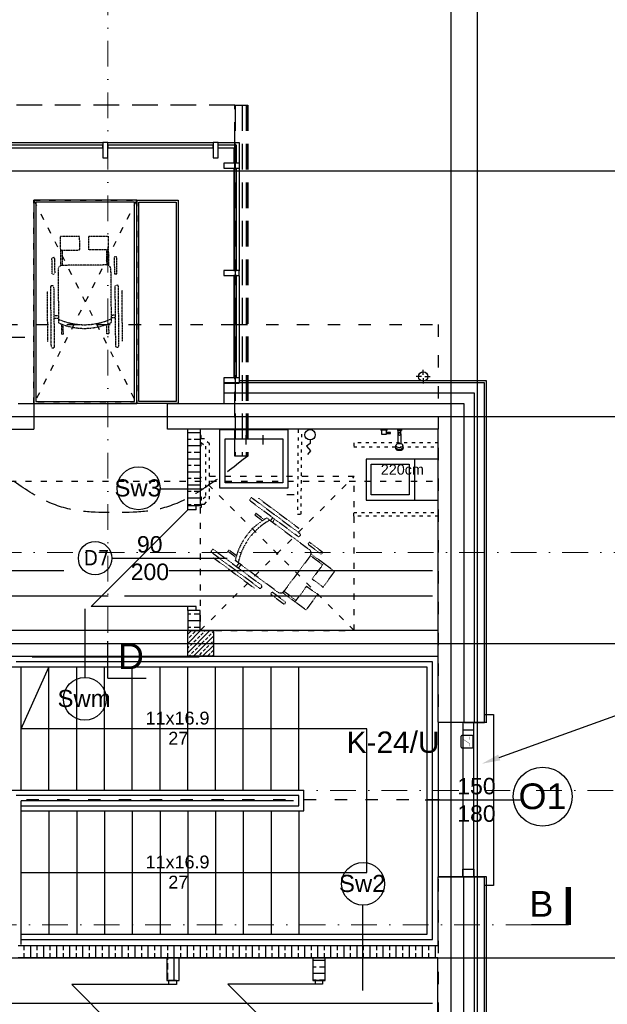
# Model space of a CAD drawing. Header units: millimetres. Extents: x -7023 to 53801, y 9849 to 33561.
# Tile 319 of 537: x 15680 to 16251, y 24006 to 24964. Entities that reach past the tile are written whole.
import ezdxf
from ezdxf.enums import TextEntityAlignment as Align

# ---------------------------------------------------------------- set-up
doc = ezdxf.new("R2010")
doc.units = ezdxf.units.MM
for name, pattern in [('ACAD_ISO03W100', [30, 12, -18]), ('DASHDOT', [1, 0.5, -0.25, 0, -0.25]), ('DASHED2', [0.375, 0.25, -0.125])]:
    doc.linetypes.add(name, pattern=pattern)
doc.layers.get('0').update_dxf_attribs({"lineweight": 9})
doc.layers.add('.IE_podklad', color=252, linetype='Continuous')
doc.layers.add('IE_SSWiN', color=86, linetype='Continuous')
doc.styles.add('Arial', font='arial.ttf', dxfattribs={"height": 125})
doc.styles.add('Opisowy', font='arial.ttf')
doc.styles.get("Standard").update_dxf_attribs({"font": 'arial.ttf'})
doc.linetypes.add('ZIGZAG', pattern='A,0.00254,-5.08,[131,ltypeshp.shx,S=5.08,R=0,X=-5.08,Y=0],-10.16,[131,ltypeshp.shx,S=5.08,R=180,X=5.08,Y=0],-5.08', length=20.32254)

# ---------------------------------------------------------------- blocks, each defined once
blk = doc.blocks.new('AAT_KONTRKTRON')
blk.add_lwpolyline([(1, -8.3), (18.4, -8.3, 0.414214), (19.6, -7.1), (19.6, 10.4, 0.414214), (18.4, 11.6), (1, 11.6, 0.414214), (-0.2, 10.4), (-0.2, -7.1, 0.414214)], format="xyb", close=True)
at = {"const_width": 0.661}
for points in [[(1.8, -3), (6.4, -3), (13, 6.9)], [(13, -3), (17.7, -3)]]:
    blk.add_lwpolyline(points, dxfattribs=at)
blk = doc.blocks.new('A$C1DFA66E7')
at = {"layer": '.IE_podklad'}
blk.add_lwpolyline([(0, 5.07), (0, 8.45), (3.44, 11.29), (-0.26, 15.76), (2.53, 19.42)], dxfattribs=at)
blk.add_circle((0, 0), 5.07, dxfattribs=at)

msp = doc.modelspace()

# ---------------------------------------------------------------- linework, layer by layer
at = {"layer": '.IE_podklad', "ltscale": 25}
for p, q in [((16099.35, 25399.22), (16099.35, 23307.08)), ((16124.85, 25399.22), (16124.85, 23307.08)), ((14357.9, 24816.88), (17656.89, 24816.88)), ((14357.9, 24577.88), (17340.46, 24577.88)), ((14357.9, 24356.88), (17656.89, 24356.88)), ((15765.69, 24323.17), (15802.74, 24323.17)), ((14357.9, 24050.88), (17656.89, 24050.88))]:
    msp.add_line(p, q, dxfattribs=at)
at = {"layer": '.IE_podklad', "linetype": 'DASHDOT', "lineweight": 13, "ltscale": 50}
for p, q in [((15765.69, 25143.62), (15765.69, 24359.11)), ((14353.97, 24445.55), (16912.27, 24445.55))]:
    msp.add_line(p, q, dxfattribs=at)
at = {"layer": '.IE_podklad', "linetype": 'DASHED2', "ltscale": 100}
for p, q in [((15889.15, 24880.6), (15654.15, 24880.6)), ((15889.15, 24539.23), (15889.15, 24880.6)), ((15889.15, 24880.6), (15901.65, 24880.6)), ((15889.47, 24880.6), (15889.47, 24539.23)), ((15896.33, 24880.6), (15896.33, 24539.23)), ((15900.14, 24880.6), (15900.14, 24539.23)), ((15900.38, 24880.6), (15900.38, 24539.23)), ((15901.65, 24880.6), (15901.65, 24539.23)), ((15901.65, 24539.23), (15889.15, 24539.23))]:
    msp.add_line(p, q, dxfattribs=at)
at = {"layer": '.IE_podklad'}
for p, q in [((15653.35, 24844.38), (15760.59, 24844.38)), ((15760.59, 24841.83), (15658.35, 24841.83)), ((15658.35, 24839.33), (15760.59, 24839.33)), ((15760.59, 24839.33), (15760.59, 24841.83)), ((15765.59, 24844.38), (15868.02, 24844.38)), ((15868.02, 24841.83), (15765.59, 24841.83)), ((15765.59, 24839.33), (15868.02, 24839.33)), ((15873.02, 24839.33), (15888.3, 24839.33)), ((15888.3, 24839.33), (15888.3, 24824.38)), ((15893.35, 24824.38), (15878.35, 24824.38)), ((15878.35, 24819.38), (15893.35, 24819.38)), ((15888.3, 24819.38), (15888.3, 24719.82)), ((15890.8, 24719.82), (15890.8, 24819.38)), ((15893.35, 24819.38), (15893.35, 24719.51)), ((15888.3, 24719.82), (15890.8, 24719.82)), ((15888.3, 24714.82), (15888.3, 24615.27)), ((15890.8, 24714.82), (15888.3, 24714.82)), ((15890.8, 24615.27), (15890.8, 24714.82)), ((15893.35, 24714.51), (15893.35, 24610.27)), ((15617.24, 24655.11), (15684.71, 24655.11)), ((16131.85, 24610.38), (15878.35, 24610.38)), ((15878.35, 24610.38), (15878.35, 24590.38)), ((16133.85, 24612.38), (15893.35, 24612.38)), ((16131.85, 24279.94), (16131.85, 24610.38)), ((16133.85, 24279.94), (16133.85, 24612.38)), ((15678.35, 24590.38), (15693.65, 24590.38)), ((15693.65, 24590.38), (15693.65, 24565.38)), ((15823.69, 24565.38), (15823.69, 24590.38)), ((15823.69, 24590.38), (16111.85, 24590.38)), ((16111.85, 24590.38), (16111.85, 24279.94)), ((15420.85, 24565.38), (15693.65, 24565.38)), ((16086.85, 24565.38), (15823.69, 24565.38)), ((15843.35, 24490.88), (15843.35, 24565.13)), ((15843.35, 24562.13), (15855.35, 24562.13)), ((15855.35, 24565.13), (15855.35, 24490.88)), ((15899.91, 24559.62), (15899.91, 24550.62)), ((15916.34, 24559.62), (15916.34, 24550.62)), ((16037.18, 24565.13), (16031.18, 24565.13)), ((16031.18, 24565.13), (16031.18, 24564.63)), ((16031.18, 24564.63), (16031.67, 24564.63)), ((16031.67, 24564.63), (16031.67, 24560.63)), ((16036.69, 24564.63), (16031.67, 24564.63)), ((16031.67, 24560.63), (16036.69, 24560.63)), ((16036.69, 24562.35), (16036.69, 24564.63)), ((16036.69, 24564.63), (16037.18, 24564.63)), ((16040.59, 24562.35), (16036.69, 24562.35)), ((16036.69, 24561.32), (16036.69, 24562.35)), ((16036.69, 24560.63), (16036.69, 24561.32)), ((16036.69, 24561.32), (16040.59, 24561.32)), ((16037.18, 24564.63), (16037.18, 24565.13)), ((16040.59, 24561.32), (16040.59, 24562.35)), ((16047.2, 24564.63), (16051.2, 24564.63)), ((16086.85, 24279.94), (16086.85, 24565.38)), ((15843.35, 24555.78), (15846.52, 24555.78)), ((15843.35, 24549.43), (15855.35, 24549.43)), ((15849.7, 24555.78), (15855.35, 24555.78)), ((15843.35, 24543.08), (15846.52, 24543.08)), ((15849.7, 24543.08), (15855.35, 24543.08)), ((15843.35, 24536.73), (15855.35, 24536.73)), ((15843.35, 24530.38), (15846.52, 24530.38)), ((15849.7, 24530.38), (15855.35, 24530.38)), ((15843.35, 24524.03), (15855.35, 24524.03)), ((15843.35, 24517.68), (15846.52, 24517.68)), ((15843.35, 24511.33), (15855.35, 24511.33)), ((15849.7, 24517.68), (15855.35, 24517.68)), ((15815.8, 24507.44), (15858.5, 24507.44)), ((15843.35, 24504.98), (15846.52, 24504.98)), ((15849.7, 24504.98), (15855.35, 24504.98)), ((15939.81, 24501.84), (15946.85, 24501.84)), ((15843.35, 24498.63), (15855.35, 24498.63)), ((15843.35, 24492.28), (15846.52, 24492.28)), ((15855.35, 24490.88), (15843.35, 24490.88)), ((15843.35, 24486.88), (15843.35, 24490.88)), ((15851.35, 24490.88), (15843.35, 24490.88)), ((15849.7, 24492.28), (15855.35, 24492.28)), ((15851.35, 24486.88), (15851.35, 24490.88)), ((15843.35, 24486.88), (15749.35, 24392.88)), ((15851.35, 24486.88), (15843.35, 24486.88)), ((15769.33, 24439.88), (15881.51, 24439.88)), ((15283.35, 24427.88), (15722.72, 24427.88)), ((15824.99, 24427.88), (16081.35, 24427.88)), ((15766.02, 24402.88), (15258.35, 24402.88)), ((16081.35, 24402.88), (15781.69, 24402.88)), ((15743.63, 24323.29), (15743.63, 24390.76)), ((15843.35, 24392.88), (15749.35, 24392.88)), ((15843.35, 24388.88), (15843.35, 24392.88)), ((15851.35, 24392.88), (15843.35, 24392.88)), ((15855.35, 24388.88), (15843.35, 24388.88)), ((15843.35, 24388.88), (15843.35, 24369.38)), ((15851.35, 24388.88), (15843.35, 24388.88)), ((15843.35, 24385.58), (15846.3, 24385.58)), ((15849.47, 24385.58), (15855.35, 24385.58)), ((15851.35, 24388.88), (15851.35, 24392.88)), ((15855.35, 24369.38), (15855.35, 24388.88)), ((15843.35, 24379.23), (15855.35, 24379.23)), ((16086.85, 24369.38), (15653.35, 24369.38)), ((15854.35, 24369.38), (15678.35, 24369.38)), ((15843.35, 24372.88), (15846.3, 24372.88)), ((15843.35, 24369.38), (15868.35, 24369.38)), ((15843.35, 24344.38), (15843.35, 24369.38)), ((15843.35, 24365.84), (15846.89, 24369.38)), ((15843.35, 24356.86), (15855.87, 24369.38)), ((15843.35, 24347.88), (15864.85, 24369.38)), ((15848.19, 24366.18), (15850.43, 24368.43)), ((15849.47, 24372.88), (15855.35, 24372.88)), ((16086.85, 24369.38), (15855.35, 24369.38)), ((15856.04, 24365.06), (15858.29, 24367.31)), ((15859.41, 24368.43), (15860.36, 24369.38)), ((15863.9, 24363.94), (15866.15, 24366.18)), ((15867.27, 24367.31), (15868.35, 24368.39)), ((15868.35, 24369.38), (15868.35, 24344.38)), ((15843.35, 24361.35), (15843.7, 24361.69)), ((15844.82, 24362.82), (15847.06, 24365.06)), ((15845.94, 24354.96), (15848.19, 24357.2)), ((15848.83, 24344.38), (15868.35, 24363.9)), ((15849.31, 24358.33), (15851.55, 24360.57)), ((15852.68, 24361.69), (15854.92, 24363.94)), ((15857.17, 24357.2), (15859.41, 24359.45)), ((15860.53, 24360.57), (15862.78, 24362.82)), ((15865.02, 24356.08), (15867.27, 24358.33)), ((15843.35, 24352.37), (15844.82, 24353.84)), ((15847.06, 24347.1), (15849.31, 24349.35)), ((15850.43, 24350.47), (15852.68, 24352.71)), ((15853.8, 24353.84), (15856.04, 24356.08)), ((15854.92, 24345.98), (15857.17, 24348.22)), ((15857.81, 24344.38), (15868.35, 24354.92)), ((15858.29, 24349.35), (15860.53, 24351.59)), ((15861.66, 24352.71), (15863.9, 24354.96)), ((15862.78, 24344.86), (15865.02, 24347.1)), ((15866.15, 24348.22), (15868.35, 24350.43)), ((15653.35, 24344.38), (16086.85, 24344.38)), ((15681.35, 24338.88), (15676.35, 24338.88)), ((15951.35, 24338.88), (15681.35, 24338.88)), ((15691.85, 24343.88), (15854.35, 24343.88)), ((15868.35, 24344.38), (15843.35, 24344.38)), ((15844.34, 24344.38), (15845.94, 24345.98)), ((15853.32, 24344.38), (15853.8, 24344.86)), ((15866.79, 24344.38), (15868.35, 24345.94)), ((16081.35, 24338.88), (15951.35, 24338.88)), ((16081.35, 24068.88), (16081.35, 24338.88)), ((15681.35, 24333.88), (15671.35, 24333.88)), ((15681.35, 24213.88), (15681.35, 24333.88)), ((15951.35, 24333.88), (15681.35, 24333.88)), ((15681.35, 24273.88), (15708.35, 24333.88)), ((15708.35, 24213.88), (15708.35, 24333.88)), ((15735.35, 24213.88), (15735.35, 24333.88)), ((15762.35, 24213.88), (15762.35, 24333.88)), ((15789.35, 24213.88), (15789.35, 24333.88)), ((15816.35, 24213.88), (15816.35, 24333.88)), ((15843.35, 24213.88), (15843.35, 24333.88)), ((15870.35, 24213.88), (15870.35, 24333.88)), ((15897.35, 24213.88), (15897.35, 24333.88)), ((15924.35, 24213.88), (15924.35, 24333.88)), ((15951.35, 24213.88), (15951.35, 24333.88)), ((16076.35, 24333.88), (15951.35, 24333.88)), ((16076.35, 24073.88), (16076.35, 24333.88)), ((16131.85, 24279.94), (16086.85, 24279.94)), ((16111.85, 24279.94), (16086.85, 24279.94)), ((16112.12, 24279.94), (16131.85, 24279.94)), ((16134.38, 24279.94), (16132.38, 24279.94)), ((16017.48, 24273.88), (15681.35, 24273.88)), ((16017.48, 24133.88), (16017.48, 24273.88)), ((16086.85, 24279.32), (16086.85, 24129.94)), ((15681.35, 24213.88), (15671.35, 24213.88)), ((15956.35, 24213.88), (15681.35, 24213.88)), ((15956.35, 24193.88), (15956.35, 24213.88)), ((15681.35, 24208.88), (15676.35, 24208.88)), ((15951.35, 24208.88), (15681.35, 24208.88)), ((15681.35, 24063.88), (15681.35, 24203.88)), ((15946.35, 24203.88), (15681.35, 24203.88)), ((15951.35, 24198.88), (15951.35, 24208.88)), ((16074.23, 24204.63), (16168.95, 24204.63)), ((16081.35, 24204.88), (16136.35, 24204.88)), ((15681.35, 24198.88), (15951.35, 24198.88)), ((15681.35, 24193.88), (15951.35, 24193.88)), ((15708.35, 24193.88), (15708.35, 24073.88)), ((15735.35, 24193.88), (15735.35, 24073.88)), ((15762.35, 24193.88), (15762.35, 24073.88)), ((15789.35, 24193.88), (15789.35, 24073.88)), ((15816.35, 24193.88), (15816.35, 24073.88)), ((15843.35, 24193.88), (15843.35, 24073.88)), ((15870.35, 24193.88), (15870.35, 24073.88)), ((15897.35, 24193.88), (15897.35, 24073.88)), ((15924.35, 24193.88), (15924.35, 24073.88)), ((15951.35, 24193.88), (15951.35, 24073.88)), ((15951.35, 24193.88), (15956.35, 24193.88)), ((15681.35, 24133.88), (15951.35, 24133.88)), ((15951.35, 24133.88), (16017.48, 24133.88)), ((16111.85, 24129.94), (16086.85, 24129.94)), ((16086.85, 24062.88), (16086.85, 24129.94)), ((16086.85, 24129.94), (16131.85, 24129.94)), ((16111.85, 23819.38), (16111.85, 24129.94)), ((16131.85, 24129.94), (16111.85, 24129.94)), ((16131.85, 23799.38), (16131.85, 24129.94)), ((16133.85, 24129.94), (16131.85, 24129.94)), ((16133.85, 23797.38), (16133.85, 24129.94)), ((16013.39, 24102.71), (16013.39, 24019.17)), ((15681.35, 24073.88), (15951.35, 24073.88)), ((15951.35, 24073.88), (16076.35, 24073.88)), ((15678.35, 24062.88), (16086.85, 24062.88)), ((15681.35, 24068.88), (15951.35, 24068.88)), ((15684.22, 24058.55), (15684.22, 24062.88)), ((15690.57, 24050.88), (15690.57, 24062.88)), ((15696.92, 24058.55), (15696.92, 24062.88)), ((15703.27, 24050.88), (15703.27, 24062.88)), ((15709.62, 24058.55), (15709.62, 24062.88)), ((15715.97, 24050.88), (15715.97, 24062.88)), ((15722.32, 24058.55), (15722.32, 24062.88)), ((15728.67, 24050.88), (15728.67, 24062.88)), ((15735.02, 24058.55), (15735.02, 24062.88)), ((15741.37, 24050.88), (15741.37, 24062.88)), ((15747.72, 24058.55), (15747.72, 24062.88)), ((15754.07, 24050.88), (15754.07, 24062.88)), ((15760.42, 24058.55), (15760.42, 24062.88)), ((15766.77, 24050.88), (15766.77, 24062.88)), ((15773.12, 24058.55), (15773.12, 24062.88)), ((15779.47, 24050.88), (15779.47, 24062.88)), ((15785.82, 24058.55), (15785.82, 24062.88)), ((15792.17, 24050.88), (15792.17, 24062.88)), ((15798.52, 24058.55), (15798.52, 24062.88)), ((15804.87, 24050.88), (15804.87, 24062.88)), ((15811.22, 24058.55), (15811.22, 24062.88)), ((15817.57, 24050.88), (15817.57, 24062.88)), ((15823.92, 24058.55), (15823.92, 24062.88)), ((15830.27, 24028.88), (15830.27, 24062.88)), ((15836.62, 24058.55), (15836.62, 24062.88)), ((15842.97, 24050.88), (15842.97, 24062.88)), ((15849.32, 24058.55), (15849.32, 24062.88)), ((15855.67, 24050.88), (15855.67, 24062.88)), ((15862.02, 24058.55), (15862.02, 24062.88)), ((15868.37, 24050.88), (15868.37, 24062.88)), ((15874.72, 24058.55), (15874.72, 24062.88)), ((15881.07, 24050.88), (15881.07, 24062.88)), ((15887.42, 24058.55), (15887.42, 24062.88)), ((15893.77, 24050.88), (15893.77, 24062.88)), ((15900.12, 24058.55), (15900.12, 24062.88)), ((15906.47, 24050.88), (15906.47, 24062.88)), ((15912.82, 24058.55), (15912.82, 24062.88)), ((15919.17, 24050.88), (15919.17, 24062.88)), ((15925.52, 24058.55), (15925.52, 24062.88)), ((15931.87, 24050.88), (15931.87, 24062.88)), ((15938.22, 24058.55), (15938.22, 24062.88)), ((15944.57, 24050.88), (15944.57, 24062.88)), ((15950.92, 24058.55), (15950.92, 24062.88)), ((15951.35, 24068.88), (16081.35, 24068.88)), ((15957.27, 24050.88), (15957.27, 24062.88)), ((15963.62, 24058.55), (15963.62, 24062.88)), ((15969.97, 24050.88), (15969.97, 24062.88)), ((15976.32, 24058.55), (15976.32, 24062.88)), ((15982.67, 24050.88), (15982.67, 24062.88)), ((15989.02, 24058.55), (15989.02, 24062.88)), ((15995.37, 24050.88), (15995.37, 24062.88)), ((16001.72, 24058.55), (16001.72, 24062.88)), ((16008.07, 24050.88), (16008.07, 24062.88)), ((16014.42, 24058.55), (16014.42, 24062.88)), ((16020.77, 24050.88), (16020.77, 24062.88)), ((16027.12, 24058.55), (16027.12, 24062.88)), ((16033.47, 24050.88), (16033.47, 24062.88)), ((16039.82, 24058.55), (16039.82, 24062.88)), ((16046.17, 24050.88), (16046.17, 24062.88)), ((16052.52, 24058.55), (16052.52, 24062.88)), ((16058.87, 24050.88), (16058.87, 24062.88)), ((16065.22, 24058.55), (16065.22, 24062.88)), ((16071.57, 24050.88), (16071.57, 24062.88)), ((16077.92, 24058.55), (16077.92, 24062.88)), ((16084.27, 24050.88), (16084.27, 24062.88)), ((16086.67, 24050.88), (15678.35, 24050.88)), ((15684.22, 24050.88), (15684.22, 24055.38)), ((15696.92, 24050.88), (15696.92, 24055.38)), ((15709.62, 24050.88), (15709.62, 24055.38)), ((15722.32, 24050.88), (15722.32, 24055.38)), ((15735.02, 24050.88), (15735.02, 24055.38)), ((15747.72, 24050.88), (15747.72, 24055.38)), ((15760.42, 24050.88), (15760.42, 24055.38)), ((15773.12, 24050.88), (15773.12, 24055.38)), ((15785.82, 24050.88), (15785.82, 24055.38)), ((15798.52, 24050.88), (15798.52, 24055.38)), ((15811.22, 24050.88), (15811.22, 24055.38)), ((15822.85, 24050.88), (15822.85, 24028.88)), ((15823.92, 24049.03), (15823.92, 24055.38)), ((15834.85, 24028.88), (15834.85, 24050.88)), ((15836.62, 24050.88), (15836.62, 24055.38)), ((15849.32, 24050.88), (15849.32, 24055.38)), ((15862.02, 24050.88), (15862.02, 24055.38)), ((15874.72, 24050.88), (15874.72, 24055.38)), ((15887.42, 24050.88), (15887.42, 24055.38)), ((15900.12, 24050.88), (15900.12, 24055.38)), ((15912.82, 24050.88), (15912.82, 24055.38)), ((15925.52, 24050.88), (15925.52, 24055.38)), ((15938.22, 24050.88), (15938.22, 24055.38)), ((15950.92, 24050.88), (15950.92, 24055.38)), ((15963.62, 24050.88), (15963.62, 24055.38)), ((15964.85, 24050.88), (15964.85, 24028.88)), ((15976.32, 24050.88), (15976.32, 24055.38)), ((15976.85, 24028.88), (15976.85, 24050.88)), ((15989.02, 24050.88), (15989.02, 24055.38)), ((16001.72, 24050.88), (16001.72, 24055.38)), ((16014.42, 24050.88), (16014.42, 24055.38)), ((16027.12, 24050.88), (16027.12, 24055.38)), ((16039.82, 24050.88), (16039.82, 24055.38)), ((16052.52, 24050.88), (16052.52, 24055.38)), ((16065.22, 24050.88), (16065.22, 24055.38)), ((16077.92, 24050.88), (16077.92, 24055.38)), ((16086.85, 23844.38), (16086.67, 24050.88)), ((15823.92, 24039.5), (15823.92, 24045.85)), ((15964.85, 24048.73), (15976.85, 24048.73)), ((15964.85, 24042.38), (15968.3, 24042.38)), ((15971.47, 24042.38), (15976.85, 24042.38)), ((15823.92, 24029.98), (15823.92, 24036.33)), ((15964.85, 24036.03), (15976.85, 24036.03)), ((15824.46, 24024.88), (15730.46, 24024.88)), ((15824.46, 23930.88), (15730.46, 24024.88)), ((15822.85, 24028.88), (15834.85, 24028.88)), ((15824.46, 24028.88), (15824.46, 24024.88)), ((15832.46, 24028.88), (15824.46, 24028.88)), ((15832.46, 24024.88), (15824.46, 24024.88)), ((15832.46, 24028.88), (15832.46, 24024.88)), ((15967.25, 24025.27), (15882.46, 24025.27)), ((15967.25, 23940.48), (15882.46, 24025.27)), ((15964.85, 24029.68), (15968.3, 24029.68)), ((15964.85, 24028.88), (15976.85, 24028.88)), ((15967.25, 24028.88), (15967.25, 24025.27)), ((15974.46, 24028.88), (15967.25, 24028.88)), ((15974.46, 24025.27), (15967.25, 24025.27)), ((15971.47, 24029.68), (15976.85, 24029.68)), ((15974.46, 24028.88), (15974.46, 24025.27)), ((14862.35, 24006.88), (16081.35, 24006.88))]:
    msp.add_line(p, q, dxfattribs=at)
at = {"layer": '.IE_podklad', "extrusion": (0, 0, -1)}
for p, q in [((15765.59, 24844.38), (15760.59, 24844.38)), ((15760.59, 24844.38), (15760.59, 24829.38)), ((15765.59, 24829.38), (15765.59, 24844.38)), ((15873.02, 24844.38), (15868.02, 24844.38)), ((15868.02, 24844.38), (15868.02, 24829.38)), ((15873.02, 24829.38), (15873.02, 24844.38)), ((15893.35, 24719.82), (15878.35, 24719.82)), ((15878.35, 24714.82), (15893.35, 24714.82)), ((15893.35, 24714.82), (15893.35, 24719.82)), ((15893.35, 24615.27), (15878.35, 24615.27)), ((15878.35, 24610.27), (15893.35, 24610.27))]:
    msp.add_line(p, q, dxfattribs=at)
at = {"layer": '.IE_podklad', "lineweight": 25}
for p, q in [((15765.59, 24841.83), (15765.59, 24839.33)), ((15868.02, 24839.33), (15868.02, 24841.83))]:
    msp.add_line(p, q, dxfattribs=at)
at = {"layer": '.IE_podklad', "linetype": 'ACAD_ISO03W100', "ltscale": 0.5}
for p, q in [((15693.65, 24788.38), (15793.65, 24590.38)), ((15793.65, 24788.38), (15693.65, 24590.38)), ((15855.35, 24369.38), (16005.35, 24519.38)), ((16005.35, 24369.38), (15855.35, 24519.38)), ((15370.35, 24514.88), (16086.85, 24514.88))]:
    msp.add_line(p, q, dxfattribs=at)
at = {"layer": '.IE_podklad', "linetype": 'ACAD_ISO03W100', "ltscale": 0.004}
for p, q in [((15764.33, 24740.06), (15764.47, 24724.8)), ((15766.05, 24740.07), (15766.19, 24724.81)), ((15719.39, 24739.64), (15719.53, 24724.38)), ((15721.1, 24739.65), (15721.25, 24724.39)), ((15764.3, 24725.23), (15721.41, 24724.83)), ((15769.13, 24669.38), (15768.64, 24720.97)), ((15717.15, 24720.49), (15717.64, 24668.89)), ((15707.25, 24650.46), (15706.78, 24699.89)), ((15779.86, 24651.15), (15779.39, 24700.57)), ((15717.57, 24675.72), (15713.48, 24675.68)), ((15717.6, 24673.25), (15713.5, 24673.21)), ((15772.7, 24676.24), (15769.06, 24676.2)), ((15772.72, 24673.77), (15769.08, 24673.73)), ((15720.45, 24667.72), (15720.54, 24657.75)), ((15722.32, 24657.77), (15722.24, 24667.06)), ((15764.65, 24658.17), (15764.56, 24667.46)), ((15766.33, 24668.15), (15766.43, 24658.18)), ((15720.54, 24657.75), (15722.32, 24657.77)), ((15766.43, 24658.18), (15764.65, 24658.17)), ((15911.87, 24498.42), (15951.52, 24468.91)), ((15909.64, 24483.42), (15908.57, 24481.99)), ((15908.57, 24481.99), (15916.03, 24476.44)), ((15917.63, 24477.47), (15909.64, 24483.42)), ((15920.27, 24479), (15961.66, 24448.19)), ((15925.93, 24479.31), (15923.76, 24476.4)), ((15927.91, 24477.84), (15925.74, 24474.92)), ((15882.24, 24446.61), (15883.3, 24448.04)), ((15890.24, 24440.65), (15882.24, 24446.61)), ((15883.3, 24448.04), (15890.76, 24442.49)), ((15975.56, 24434.84), (15963.32, 24443.95)), ((15868.52, 24440.16), (15908.17, 24410.65)), ((15930.92, 24406.89), (15889.53, 24437.69)), ((15893.02, 24435.09), (15890.58, 24431.8)), ((15895, 24433.62), (15892.56, 24430.33)), ((15962.54, 24442.18), (15936.94, 24407.77)), ((15974.54, 24433.46), (15962.29, 24442.57)), ((15947.7, 24397.4), (15935.46, 24406.52)), ((15948.73, 24398.78), (15936.49, 24407.89))]:
    msp.add_line(p, q, dxfattribs=at)
at = {"layer": '.IE_podklad', "linetype": 'ACAD_ISO03W100'}
for p, q in [((15665.85, 24667.38), (15889.47, 24667.38)), ((15889.47, 24667.38), (16086.85, 24667.38)), ((16086.85, 24667.38), (16086.85, 23742.38)), ((16088.35, 24204.88), (15060.35, 24204.88))]:
    msp.add_line(p, q, dxfattribs=at)
at = {"layer": '.IE_podklad', "linetype": 'Continuous'}
for p, q in [((16070.7, 24616.62), (16065.66, 24616.62)), ((16072.38, 24618.3), (16072.38, 24623.34)), ((16074.06, 24616.62), (16079.1, 24616.62)), ((16072.38, 24614.94), (16072.38, 24609.9))]:
    msp.add_line(p, q, dxfattribs=at)
at = {"layer": '.IE_podklad', "linetype": 'ZIGZAG'}
for p, q in [((16122.38, 24600.38), (15878.35, 24600.38)), ((16122.38, 24279.94), (16122.38, 24600.38)), ((16122.09, 24129.94), (16122.09, 23809.38))]:
    msp.add_line(p, q, dxfattribs=at)
at = {"layer": '.IE_podklad', "ltscale": 0.3}
for p, q in [((16047.2, 24565.13), (16051.2, 24565.13)), ((16047.2, 24565.13), (16047.2, 24564.13)), ((16047.2, 24564.13), (16051.2, 24564.13)), ((16051.2, 24565.13), (16051.2, 24564.13))]:
    msp.add_line(p, q, dxfattribs=at)
at = {"layer": '.IE_podklad', "ltscale": 0.03}
for p, q in [((16047.8, 24560.73, 0), (16047.8, 24551.18, 0)), ((16047.9, 24560.73, 0), (16047.9, 24564.13)), ((16050.5, 24560.73, 0), (16050.5, 24564.13)), ((16050.6, 24560.73, 0), (16050.6, 24551.18, 0)), ((16045.7, 24547.49, 0), (16045.7, 24549.48, 0)), ((16045.7, 24548.29, 0), (16045.7, 24549.48, 0)), ((16052.7, 24547.49, 0), (16052.7, 24549.48, 0)), ((16052.7, 24549.48, 0), (16052.7, 24548.29, 0)), ((16052.7, 24548.29, 0), (16052.85, 24548.03, 0)), ((16045.42, 24547.49, 0), (16045.42, 24546.99, 0)), ((16052.97, 24547.49, 0), (16052.97, 24546.99, 0)), ((16052.97, 24547.49, 0), (16052.97, 24546.99, 0))]:
    msp.add_line(p, q, dxfattribs=at)
at = {"layer": '.IE_podklad', "lineweight": 30, "ltscale": 25}
msp.add_line((15765.69, 24323.17), (15765.69, 24359.11), dxfattribs=at)
at = {"layer": '.IE_podklad'}
for points in [[(15873.02, 24844.38), (15893.35, 24844.38), (15893.35, 24824.38)], [(15890.8, 24824.38), (15890.8, 24841.83), (15873.02, 24841.83)], [(15760.59, 24829.38), (15765.59, 24829.38)], [(15868.02, 24829.38), (15873.02, 24829.38)], [(15878.35, 24824.38), (15878.35, 24819.38)], [(15893.35, 24824.38), (15893.35, 24819.38)], [(15878.35, 24719.82), (15878.35, 24714.82)], [(15878.35, 24615.27), (15878.35, 24610.38)], [(15893.35, 24615.27), (15893.35, 24610.27)], [(15934.08, 24565.13), (15881.28, 24565.13)]]:
    msp.add_lwpolyline(points, dxfattribs=at)
at = {"layer": '.IE_podklad', "ltscale": 0.3}
for points in [[(15693.65, 24788.38), (15693.65, 24590.38), (15793.65, 24590.38), (15793.65, 24788.38)], [(15793.65, 24788.38), (15834.15, 24788.38), (15834.15, 24590.38), (15793.65, 24590.38)], [(15695.65, 24786.38), (15695.65, 24592.38), (15791.65, 24592.38), (15791.65, 24786.38)], [(15795.65, 24786.38), (15832.15, 24786.38), (15832.15, 24592.38), (15795.65, 24592.38)]]:
    msp.add_lwpolyline(points, close=True, dxfattribs=at)
at = {"layer": '.IE_podklad', "linetype": 'ACAD_ISO03W100', "ltscale": 0.5}
for points in [[(15693.65, 24788.38), (15793.65, 24788.38), (15793.65, 24590.38), (15693.65, 24590.38)], [(15855.35, 24369.38), (16005.35, 24369.38), (16005.35, 24519.38), (15855.35, 24519.38)]]:
    msp.add_lwpolyline(points, close=True, dxfattribs=at)
at = {"layer": '.IE_podklad', "linetype": 'ACAD_ISO03W100', "ltscale": 0.004}
for points in [[(15719.26, 24752.89), (15719.39, 24739.64), (15738.27, 24739.81), (15738.15, 24753.07)], [(15765.92, 24753.33), (15766.05, 24740.07), (15747.16, 24739.9), (15747.04, 24753.15)], [(15986.2, 24426.92), (15975.56, 24434.84), (15964.29, 24419.69), (15974.92, 24411.77)], [(15958.34, 24389.49), (15947.7, 24397.4), (15958.98, 24412.56), (15969.62, 24404.64)]]:
    msp.add_lwpolyline(points, close=True, dxfattribs=at)
for points in [[(15712.11, 24732.63), (15712.88, 24732.64, -0.414214), (15713.75, 24731.79), (15713.89, 24716.79, -0.414214), (15713.04, 24715.92), (15712.27, 24715.91, -0.414214), (15711.4, 24716.76), (15711.26, 24731.76, -0.414214)], [(15773.45, 24733.21), (15772.68, 24733.2, 0.414214), (15771.83, 24732.33), (15771.97, 24717.33, 0.414214), (15772.84, 24716.48), (15773.61, 24716.49, 0.414214), (15774.46, 24717.35), (15774.32, 24732.36, 0.414214)], [(15711.91, 24704.87), (15711.05, 24704.86, 0.414214), (15709.77, 24703.56), (15710.31, 24645.94, 0.414214), (15711.62, 24644.66), (15712.48, 24644.67, 0.414214), (15713.75, 24645.97), (15713.21, 24703.59, 0.414214)], [(15774.57, 24705.45), (15773.71, 24705.44, 0.414214), (15772.44, 24704.14), (15772.98, 24646.53, 0.414214), (15774.28, 24645.25), (15775.14, 24645.26, 0.414214), (15776.42, 24646.56), (15775.88, 24704.18, 0.414214)], [(15952.62, 24462.13), (15952.11, 24461.44, -0.414214), (15950.3, 24461.18), (15904.08, 24495.58, -0.414214), (15903.81, 24497.38), (15904.33, 24498.07, -0.414214), (15906.13, 24498.34), (15952.36, 24463.94, -0.414214)], [(15974.38, 24444.87), (15973.92, 24444.25, -0.414214), (15972.72, 24444.07), (15960.68, 24453.03, -0.414214), (15960.5, 24454.23), (15960.97, 24454.85, -0.414214), (15962.17, 24455.03), (15974.2, 24446.07, -0.414214)], [(15915.21, 24411.86), (15914.7, 24411.17, -0.414214), (15912.89, 24410.91), (15866.67, 24445.31, -0.414214), (15866.4, 24447.11), (15866.92, 24447.8, -0.414214), (15868.72, 24448.07), (15914.94, 24413.67, -0.414214)], [(15937.76, 24395.66), (15938.22, 24396.28, 0.414214), (15938.04, 24397.48), (15926.01, 24406.44, 0.414214), (15924.8, 24406.26), (15924.34, 24405.64, 0.414214), (15924.52, 24404.44), (15936.55, 24395.48, 0.414214)]]:
    msp.add_lwpolyline(points, format="xyb", close=True, dxfattribs=at)
at = {"layer": '.IE_podklad', "linetype": 'ACAD_ISO03W100', "ltscale": 0.25}
for points in [[(15855.69, 24549.15), (15856.52, 24549.15), (15856.52, 24559.3), (15855.69, 24559.3)], [(15950.68, 24564.83), (15950, 24482.72), (15953.61, 24482.69), (15954.29, 24564.8)], [(15856.52, 24492.45), (15859.47, 24492.45), (15864.34, 24497.32), (15864.34, 24551.05), (15859.47, 24556.12), (15856.52, 24556.12)], [(15856.52, 24552.61), (15860.53, 24548.91), (15860.53, 24499.64), (15856.84, 24496.26), (15856.52, 24496.26)], [(16086.92, 24552.01), (16004.8, 24552.01), (16004.8, 24548.4), (16086.92, 24548.4)], [(15855.69, 24499.44), (15856.52, 24499.44), (15856.52, 24489.28), (15855.69, 24489.28)], [(16086.92, 24480.79), (16004.8, 24480.79), (16004.8, 24484.4), (16086.92, 24484.4)]]:
    msp.add_lwpolyline(points, dxfattribs=at)
at = {"layer": '.IE_podklad'}
for points in [[(15874.68, 24565.13), (15940.68, 24565.13), (15940.68, 24508.13), (15874.68, 24508.13)], [(15879.68, 24556.13), (15935.68, 24556.13), (15935.68, 24513.13), (15879.68, 24513.13)], [(16016.85, 24496.4), (16086.85, 24496.4), (16086.85, 24536.4), (16016.85, 24536.4)], [(16021.85, 24531.4), (16058.76, 24531.4), (16058.76, 24501.4), (16021.85, 24501.4)], [(16086.85, 24536.4), (16063.76, 24536.4), (16063.76, 24496.4), (16086.85, 24496.4)], [(16111.06, 24279.94), (16111.06, 24129.94), (16121.67, 24129.94), (16121.67, 24279.94)], [(16111.06, 24279.94), (16111.06, 24272.72), (16121.67, 24272.72), (16121.67, 24279.94)], [(16131.85, 24279.94), (16131.85, 24287.91), (16140.69, 24287.91), (16140.69, 24121.35), (16131.85, 24121.35), (16131.85, 24129.94), (16121.67, 24129.94), (16121.67, 24279.94)], [(16111.06, 24129.94), (16111.06, 24137.15), (16121.67, 24137.15), (16121.67, 24129.94)]]:
    msp.add_lwpolyline(points, close=True, dxfattribs=at)
at = {"layer": '.IE_podklad', "linetype": 'ByBlock', "lineweight": -2}
msp.add_lwpolyline([(16146.32, 24245.96), (16371.17, 24327.13)], dxfattribs=at)
at = {"layer": '.IE_podklad', "linetype": 'DASHDOT', "lineweight": 13, "ltscale": 50}
for points in [[(17409.59, 24213.88), (14946.79, 24213.88)], [(16177.63, 24083.01), (14946.79, 24083.01)]]:
    msp.add_lwpolyline(points, dxfattribs=at)
at = {"layer": '.IE_podklad', "ltscale": 25, "const_width": 5}
msp.add_lwpolyline([(16213.57, 24083.01), (16213.57, 24120.06)], dxfattribs=at)
at = {"layer": '.IE_podklad', "lineweight": 30, "ltscale": 25}
msp.add_lwpolyline([(16213.57, 24083.01), (16177.63, 24083.01)], dxfattribs=at)
at = {"layer": '.IE_podklad', "linetype": 'Continuous'}
for centre, radius in [((16072.38, 24616.62), 4.5), ((15753.21, 24439.88), 16.31)]:
    msp.add_circle(centre, radius, dxfattribs=at)
at = {"layer": '.IE_podklad', "ltscale": 0.03}
msp.add_circle((16049.2, 24560.73, 0), 1.3, dxfattribs=at)
at = {"layer": '.IE_podklad'}
for centre, radius in [((15795.52, 24507.91), 20.85), ((15743.16, 24303.01), 20.85), ((16188.55, 24207.89), 28.69), ((16013.86, 24123), 20.85)]:
    msp.add_circle(centre, radius, dxfattribs=at)
at = {"layer": '.IE_podklad', "linetype": 'ACAD_ISO03W100', "ltscale": 0.004}
for centre, radius, start, end in [((15721.45, 24720.53), 4.3, 90.53739, 180.53739), ((15764.34, 24720.93), 4.3, 0.53739, 90.53739), ((15742.82, 24729.03), 61.95, 245.97991, 295.09487), ((15742.85, 24725.48), 61.95, 245.97991, 295.09487), ((15950.1, 24424.71), 61.95, 118.78549, 167.90044), ((15952.95, 24422.58), 61.95, 118.78549, 167.90044), ((15959.09, 24444.74), 4.3, 323.34297, 53.34297), ((15933.49, 24410.34), 4.3, 233.34297, 323.34297)]:
    msp.add_arc(centre, radius, start, end, dxfattribs=at)
at = {"layer": '.IE_podklad', "ltscale": 0.03}
msp.add_arc((16049.2, 24560.73, 0), 1.4, 0, 180, dxfattribs=at)
for centre, start_param, end_param in [((16049.2, 24547.49, 0), -0.384776, 3.526331), ((16049.2, 24546.99, 0), 0, 3.141593)]:
    msp.add_ellipse(centre, major_axis=(-3.78, 0), ratio=0.563059, start_param=start_param, end_param=end_param, dxfattribs=at)
at = {"layer": '.IE_podklad', "ltscale": 0.03, "extrusion": (0, 0, -1)}
msp.add_ellipse((16049.2, 24549.48, 0), major_axis=(-3.5, 0), ratio=0.528596, dxfattribs=at)
msp.add_ellipse((16049.2, 24547.49, 0), major_axis=(-3.5, 0), ratio=0.528596, start_param=3.141593, end_param=6.283185, dxfattribs=at)
at = {"layer": '.IE_podklad', "linetype": 'DASHED2', "ltscale": 100}
msp.add_open_spline([(15901.65, 24539.23), (15877.97, 24520.79), (15830.6, 24483.93), (15771.63, 24484.6), (15712.63, 24483.93), (15665.31, 24520.79), (15641.65, 24539.23)], degree=3, dxfattribs=at)
at = {"layer": '.IE_podklad'}
msp.add_solid([(16147.34, 24243.14), (16129.39, 24239.85), (16145.31, 24248.79)], dxfattribs=at)

# ---------------------------------------------------------------- block references
at = {"layer": '.IE_podklad', "rotation": 179.9999999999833}
msp.add_blockref('A$C1DFA66E7', (15962.34, 24560.05), dxfattribs=at)
at = {"layer": 'IE_SSWiN', "xscale": 0.5930077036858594, "yscale": 0.5930077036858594, "zscale": 0.5930077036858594, "rotation": 90}
msp.add_blockref('AAT_KONTRKTRON', (16115.96, 24255.58), dxfattribs=at)

# ---------------------------------------------------------------- texts
at = {"layer": '.IE_podklad', "linetype": 'Continuous', "lineweight": 9, "ltscale": 50, "style": 'Opisowy'}
msp.add_text('220cm', height=10, rotation=360, dxfattribs=at).set_placement((16031.11, 24521.19))
at = {"layer": '.IE_podklad', "linetype": 'Continuous'}
for s, height, style, p in [('Sw3', 16.64, 'Opisowy', (15772.02, 24499.96)), ('Swm', 16.64, 'Opisowy', (15716.66, 24295.06)), ('11x16.9', 12.5, 'Arial', (15802.33, 24278.04)), ('27', 12.5, 'Arial', (15824.4, 24258.42)), ('150', 16, 'Opisowy', (16105.53, 24210.1)), ('O1', 25, 'Opisowy', (16165.13, 24195.69)), ('180', 16, 'Opisowy', (16105.53, 24183.37)), ('11x16.9', 12.5, 'Arial', (15802.33, 24138.04)), ('27', 12.5, 'Arial', (15824.4, 24118.42)), ('Sw2', 16.64, 'Opisowy', (15990.44, 24115.04))]:
    msp.add_text(s, height=height, dxfattribs=dict(at, style=style)).set_placement(p)
at = {"layer": '.IE_podklad', "linetype": 'Continuous', "style": 'Opisowy'}
for s, p in [('90', (15793.92, 24445.35)), ('200', (15787.84, 24418.61))]:
    msp.add_text(s, height=16, rotation=360, dxfattribs=at).set_placement(p)
at = {"layer": '.IE_podklad', "linetype": 'Continuous', "ltscale": 25, "style": 'Arial'}
msp.add_text('D', height=25, dxfattribs=at).set_placement((15775.47, 24331.9))
at = {"layer": '.IE_podklad', "insert": (15742.27, 24447.82), "char_height": 15, "width": 230.4406, "attachment_point": 1}
msp.add_mtext('{\\fTahoma|b0|i0|c238|p34;D7}', dxfattribs=at)
at = {"layer": '.IE_podklad', "ltscale": 25, "insert": (16198.94, 24115.97), "char_height": 25, "attachment_point": 3, "style": 'Arial'}
msp.add_mtext_dynamic_manual_height_columns('B', width=190.3302, gutter_width=1, heights=[-25], dxfattribs=at)
at = {"layer": 'IE_SSWiN', "linetype": 'Continuous'}
msp.add_text('K-24/U', height=20.777, dxfattribs=at).set_placement((15997.89, 24271.23), align=Align.TOP_LEFT)

doc.saveas('drawing.dxf')
